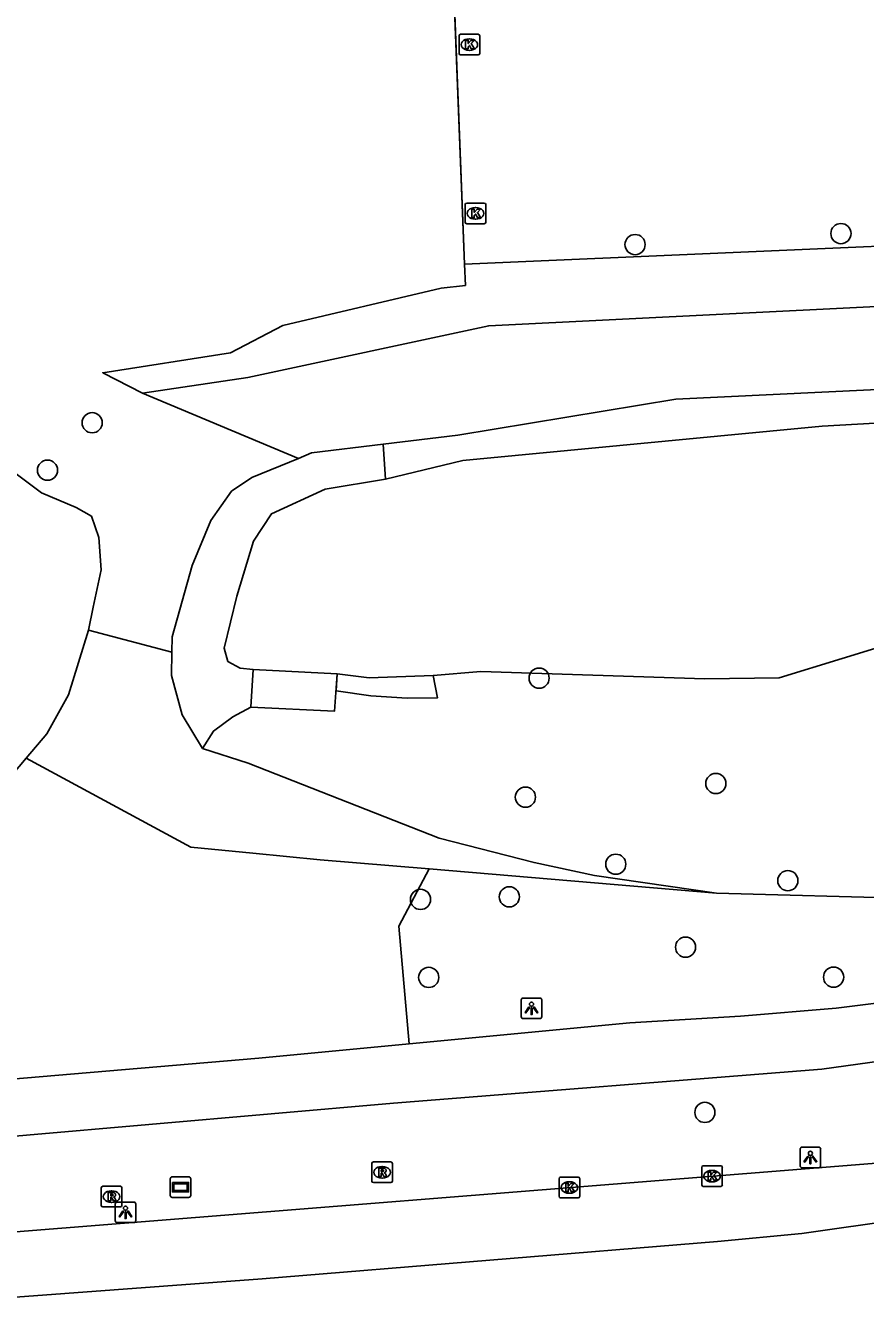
# Model space of a CAD drawing. Extents: x 157793 to 159380, y 380882 to 382313.
# Drawn here: x 158056.4 to 158097.1, y 380899.3 to 380961.3 of the extents above; entities that cross this region are included whole.
import ezdxf

# ---------------------------------------------------------------- set-up
doc = ezdxf.new("R2010")
doc.units = 0
for name, color, linetype in [('IMGEO_Berm_groen', 7, 'Continuous'), ('IMGEO_Boom', 7, 'Continuous'), ('IMGEO_Fietspad_gesloten', 7, 'Continuous'), ('IMGEO_Gemengd_bos', 7, 'Continuous'), ('IMGEO_Grasland_overig', 7, 'Continuous'), ('IMGEO_Groenvoorziening', 7, 'Continuous'), ('IMGEO_Hek', 7, 'Continuous'), ('IMGEO_Kolk', 7, 'Continuous'), ('IMGEO_Lichtpunt', 7, 'Continuous'), ('IMGEO_Plaatsnaambord', 7, 'Continuous'), ('IMGEO_Rijbaan_regionaal_gesloten', 7, 'Continuous'), ('IMGEO_Rioolput', 7, 'Continuous'), ('IMGEO_Terreindeel_gesloten', 7, 'Continuous'), ('IMGEO_Terreindeel_open', 7, 'Continuous'), ('IMGEO_Waterloop', 7, 'Continuous')]:
    doc.layers.add(name, color=color, linetype=linetype)

msp = doc.modelspace()

# ---------------------------------------------------------------- linework, layer by layer
at = {"layer": 'IMGEO_Berm_groen'}
for points in [[(158056.474, 380925.75), (158055.378, 380924.45), (158054.39, 380922.571), (158053.795, 380919.287), (158050.052, 380920.67)], [(158056.474, 380925.75), (158064.458, 380921.448), (158067.458, 380921.152), (158070.72, 380920.83), (158076.009, 380920.383)], [(158089.929, 380919.207), (158099.44, 380918.952), (158110.221, 380919.719), (158118.211, 380920.714)], [(158075.036, 380911.907), (158074.531, 380917.604), (158076.009, 380920.383)], [(158076.009, 380920.383), (158089.929, 380919.207)]]:
    msp.add_lwpolyline(points, dxfattribs=at)
at = {"layer": 'IMGEO_Boom'}
for centre in [(158095.962, 380951.179), (158085.986, 380950.644), (158059.674, 380942.013), (158057.509, 380939.711), (158081.334, 380929.634), (158089.901, 380924.525), (158080.671, 380923.864), (158085.05, 380920.614), (158093.391, 380919.816), (158075.588, 380918.909), (158079.891, 380919.035), (158088.432, 380916.594), (158075.985, 380915.13), (158095.608, 380915.142), (158089.37, 380908.586)]:
    msp.add_circle(centre, 0.489, dxfattribs=at)
at = {"layer": 'IMGEO_Fietspad_gesloten'}
for points in [[(158075.036, 380911.907), (158085.739, 380912.934), (158091.095, 380913.244), (158095.729, 380913.635), (158100.397, 380914.221), (158110.784, 380916.017), (158121.906, 380918.362), (158124.023, 380918.907), (158133.324, 380921.363), (158139.638, 380923.323), (158152.935, 380927.828), (158161.933, 380931.483)], [(158122.131, 380915.409), (158112.546, 380913.459), (158107.011, 380912.441), (158100.74, 380911.468), (158095.037, 380910.687), (158074.281, 380909.04), (158050.54, 380906.97)], [(158050.91, 380909.902), (158053.862, 380910.036), (158067.755, 380911.209), (158075.036, 380911.907)]]:
    msp.add_lwpolyline(points, dxfattribs=at)
at = {"layer": 'IMGEO_Gemengd_bos'}
for points in [[(158077.724, 380949.689), (158117.15, 380951.417), (158135.704, 380956.312), (158141.985, 380957.622), (158161.083, 380966.67), (158182.451, 380978.491), (158196.616, 380987.508)], [(158062.114, 380943.437), (158060.189, 380944.432), (158066.371, 380945.407), (158068.919, 380946.729), (158076.593, 380948.538), (158077.764, 380948.666), (158077.724, 380949.689)], [(158115.376, 380948.812), (158102.866, 380947.897), (158078.891, 380946.713), (158067.223, 380944.211), (158062.114, 380943.437)]]:
    msp.add_lwpolyline(points, dxfattribs=at)
at = {"layer": 'IMGEO_Grasland_overig'}
for points in [[(158055.128, 380940.167), (158057.218, 380938.611), (158058.898, 380937.903), (158059.639, 380937.483), (158059.994, 380936.447), (158060.105, 380934.886), (158059.73, 380933.08), (158059.495, 380931.952)], [(158059.495, 380931.952), (158058.522, 380928.816), (158057.472, 380926.934), (158056.474, 380925.75)]]:
    msp.add_lwpolyline(points, dxfattribs=at)
at = {"layer": 'IMGEO_Groenvoorziening'}
for points in [[(158077.724, 380949.689), (158077.214, 380962.655)], [(158142.751, 380951.274), (158119.398, 380945.055), (158116.448, 380944.635), (158111.887, 380944.307), (158087.965, 380943.153), (158077.4, 380941.407), (158073.771, 380940.978)], [(158062.114, 380943.437), (158069.669, 380940.286)], [(158073.771, 380940.978), (158070.304, 380940.55), (158069.669, 380940.286)], [(158069.669, 380940.286), (158067.416, 380939.351), (158066.427, 380938.695), (158065.431, 380937.278), (158064.526, 380935.096), (158063.551, 380931.636), (158063.535, 380930.894)], [(158063.535, 380930.894), (158059.495, 380931.952)], [(158063.535, 380930.894), (158063.513, 380929.766), (158064.031, 380927.851), (158065.018, 380926.215)], [(158089.929, 380919.207), (158084.027, 380920.074), (158081.093, 380920.692), (158076.498, 380921.878), (158067.236, 380925.505), (158065.018, 380926.215)]]:
    msp.add_lwpolyline(points, dxfattribs=at)
at = {"layer": 'IMGEO_Hek'}
for points in [[(158077.724, 380949.689), (158074.504, 381031.623)], [(158077.764, 380948.666), (158077.724, 380949.689)]]:
    msp.add_lwpolyline(points, dxfattribs=at)
at = {"layer": 'IMGEO_Kolk'}
for p, q in [((158077.453, 380959.913), (158077.453, 380960.765)), ((158077.528, 380960.839), (158078.38, 380960.839)), ((158077.941, 380960.619), (158077.966, 380960.619)), ((158078.454, 380960.765), (158078.454, 380959.913)), ((158078.38, 380959.839), (158077.528, 380959.839)), ((158077.964, 380960.059), (158077.939, 380960.059)), ((158077.751, 380951.732), (158077.751, 380952.584)), ((158077.826, 380952.658), (158078.678, 380952.658)), ((158078.239, 380952.438), (158078.264, 380952.438)), ((158078.752, 380952.584), (158078.752, 380951.732)), ((158078.678, 380951.658), (158077.826, 380951.658)), ((158078.262, 380951.878), (158078.237, 380951.878)), ((158089.213, 380905.071), (158089.213, 380905.923)), ((158089.288, 380905.997), (158090.14, 380905.997)), ((158089.701, 380905.777), (158089.726, 380905.777)), ((158090.214, 380905.923), (158090.214, 380905.071)), ((158082.301, 380904.519), (158082.301, 380905.371)), ((158082.376, 380905.445), (158083.228, 380905.445)), ((158082.789, 380905.225), (158082.814, 380905.225)), ((158083.302, 380905.371), (158083.302, 380904.519)), ((158089.724, 380905.217), (158089.699, 380905.217)), ((158082.812, 380904.665), (158082.787, 380904.665)), ((158090.14, 380904.997), (158089.288, 380904.997)), ((158083.228, 380904.445), (158082.376, 380904.445))]:
    msp.add_line(p, q, dxfattribs=at)
for points in [[(158077.453, 380959.913), (158077.453, 380960.765)], [(158077.528, 380960.839), (158078.38, 380960.839)], [(158077.774, 380960.539), (158077.897, 380960.539), (158077.897, 380960.388), (158078.027, 380960.539), (158078.191, 380960.539), (158078.045, 380960.388), (158078.198, 380960.139), (158078.046, 380960.139), (158077.961, 380960.303), (158077.897, 380960.236), (158077.897, 380960.139), (158077.774, 380960.139), (158077.774, 380960.539)], [(158078.454, 380960.765), (158078.454, 380959.913)], [(158078.38, 380959.839), (158077.528, 380959.839)], [(158077.751, 380951.732), (158077.751, 380952.584)], [(158077.826, 380952.658), (158078.678, 380952.658)], [(158078.072, 380952.358), (158078.195, 380952.358), (158078.195, 380952.207), (158078.325, 380952.358), (158078.489, 380952.358), (158078.343, 380952.207), (158078.496, 380951.958), (158078.344, 380951.958), (158078.259, 380952.122), (158078.195, 380952.055), (158078.195, 380951.958), (158078.072, 380951.958), (158078.072, 380952.358)], [(158078.752, 380952.584), (158078.752, 380951.732)], [(158078.678, 380951.658), (158077.826, 380951.658)], [(158089.213, 380905.071), (158089.213, 380905.923)], [(158089.288, 380905.997), (158090.14, 380905.997)], [(158090.214, 380905.923), (158090.214, 380905.071)], [(158082.301, 380904.519), (158082.301, 380905.371)], [(158082.376, 380905.445), (158083.228, 380905.445)], [(158082.622, 380905.145), (158082.745, 380905.145), (158082.745, 380904.994), (158082.875, 380905.145), (158083.039, 380905.145), (158082.893, 380904.994), (158083.046, 380904.745), (158082.894, 380904.745), (158082.809, 380904.909), (158082.745, 380904.842), (158082.745, 380904.745), (158082.622, 380904.745), (158082.622, 380905.145)], [(158083.302, 380905.371), (158083.302, 380904.519)], [(158089.534, 380905.697), (158089.657, 380905.697), (158089.657, 380905.546), (158089.787, 380905.697), (158089.951, 380905.697), (158089.805, 380905.546), (158089.958, 380905.297), (158089.806, 380905.297), (158089.721, 380905.461), (158089.657, 380905.394), (158089.657, 380905.297), (158089.534, 380905.297), (158089.534, 380905.697)], [(158090.14, 380904.997), (158089.288, 380904.997)], [(158083.228, 380904.445), (158082.376, 380904.445)]]:
    msp.add_lwpolyline(points, dxfattribs=at)
for centre, start, end in [((158077.53, 380960.763), 91.55205, 178.44795), ((158077.53, 380960.763), 91.55205, 178.44795), ((158078.378, 380960.763), 1.55205, 88.44795), ((158078.378, 380960.763), 1.55205, 88.44795), ((158077.53, 380959.915), 181.55205, 268.44795), ((158077.53, 380959.915), 181.55205, 268.44795), ((158078.378, 380959.915), 271.55205, 358.44795), ((158078.378, 380959.915), 271.55205, 358.44795), ((158077.828, 380952.582), 91.55205, 178.44795), ((158077.828, 380952.582), 91.55205, 178.44795), ((158078.676, 380952.582), 1.55205, 88.44795), ((158078.676, 380952.582), 1.55205, 88.44795), ((158077.828, 380951.734), 181.55205, 268.44795), ((158077.828, 380951.734), 181.55205, 268.44795), ((158078.676, 380951.734), 271.55205, 358.44795), ((158078.676, 380951.734), 271.55205, 358.44795), ((158089.29, 380905.921), 91.55205, 178.44795), ((158089.29, 380905.921), 91.55205, 178.44795), ((158090.138, 380905.921), 1.55205, 88.44795), ((158090.138, 380905.921), 1.55205, 88.44795), ((158082.378, 380905.369), 91.55205, 178.44795), ((158082.378, 380905.369), 91.55205, 178.44795), ((158083.226, 380905.369), 1.55205, 88.44795), ((158083.226, 380905.369), 1.55205, 88.44795), ((158082.378, 380904.521), 181.55205, 268.44795), ((158082.378, 380904.521), 181.55205, 268.44795), ((158083.226, 380904.521), 271.55205, 358.44795), ((158083.226, 380904.521), 271.55205, 358.44795), ((158089.29, 380905.073), 181.55205, 268.44795), ((158089.29, 380905.073), 181.55205, 268.44795), ((158090.138, 380905.073), 271.55205, 358.44795), ((158090.138, 380905.073), 271.55205, 358.44795)]:
    msp.add_arc(centre, 0.0765, start, end, dxfattribs=at)
for centre, major_axis, ratio, start_param, end_param in [((158077.94, 380960.339), (-0.387, 0.002), 0.722429, 4.712389, 7.853982), ((158077.965, 380960.339), (-0.39, 0.002), 0.717154, 1.570796, 4.712389), ((158078.238, 380952.158), (-0.387, 0.002), 0.722429, 4.712389, 7.853982), ((158078.263, 380952.158), (-0.39, 0.002), 0.717154, 1.570796, 4.712389), ((158089.7, 380905.497), (-0.387, 0.002), 0.722429, 4.712389, 7.853982), ((158089.725, 380905.497), (-0.39, 0.002), 0.717154, 1.570796, 4.712389), ((158082.788, 380904.945), (-0.387, 0.002), 0.722429, 4.712389, 7.853982), ((158082.813, 380904.945), (-0.39, 0.002), 0.717154, 1.570796, 4.712389)]:
    msp.add_ellipse(centre, major_axis=major_axis, ratio=ratio, start_param=start_param, end_param=end_param, dxfattribs=at)
at = {"layer": 'IMGEO_Lichtpunt'}
for p, q in [((158080.468, 380914.034), (158080.468, 380913.227)), ((158080.468, 380914.034), (158080.468, 380913.227)), ((158081.37, 380914.129), (158080.562, 380914.129)), ((158081.37, 380914.129), (158080.562, 380914.129)), ((158081.464, 380913.227), (158081.464, 380914.034)), ((158081.464, 380913.227), (158081.464, 380914.034)), ((158080.562, 380913.133), (158081.37, 380913.133)), ((158080.562, 380913.133), (158081.37, 380913.133)), ((158093.984, 380906.806), (158093.984, 380905.999)), ((158093.984, 380906.806), (158093.984, 380905.999)), ((158094.886, 380906.901), (158094.078, 380906.901)), ((158094.886, 380906.901), (158094.078, 380906.901)), ((158094.98, 380905.999), (158094.98, 380906.806)), ((158094.98, 380905.999), (158094.98, 380906.806)), ((158094.078, 380905.905), (158094.886, 380905.905)), ((158094.078, 380905.905), (158094.886, 380905.905)), ((158060.791, 380904.146), (158060.791, 380903.339)), ((158060.791, 380904.146), (158060.791, 380903.339)), ((158061.693, 380904.241), (158060.885, 380904.241)), ((158061.693, 380904.241), (158060.885, 380904.241)), ((158061.787, 380903.339), (158061.787, 380904.146)), ((158061.787, 380903.339), (158061.787, 380904.146)), ((158060.885, 380903.245), (158061.693, 380903.245)), ((158060.885, 380903.245), (158061.693, 380903.245))]:
    msp.add_line(p, q, dxfattribs=at)
for points in [[(158080.842, 380913.698), (158080.881, 380913.67), (158080.693, 380913.408), (158080.655, 380913.435), (158080.842, 380913.698)], [(158080.944, 380913.65), (158080.991, 380913.65), (158080.991, 380913.328), (158080.944, 380913.328), (158080.944, 380913.65)], [(158081.054, 380913.67), (158081.092, 380913.697), (158081.279, 380913.435), (158081.24, 380913.407), (158081.054, 380913.67)], [(158094.358, 380906.47), (158094.397, 380906.442), (158094.209, 380906.18), (158094.171, 380906.207), (158094.358, 380906.47)], [(158094.46, 380906.422), (158094.507, 380906.422), (158094.507, 380906.1), (158094.46, 380906.1), (158094.46, 380906.422)], [(158094.57, 380906.442), (158094.608, 380906.469), (158094.795, 380906.207), (158094.756, 380906.179), (158094.57, 380906.442)], [(158061.165, 380903.81), (158061.204, 380903.782), (158061.016, 380903.52), (158060.978, 380903.547), (158061.165, 380903.81)], [(158061.267, 380903.762), (158061.314, 380903.762), (158061.314, 380903.44), (158061.267, 380903.44), (158061.267, 380903.762)], [(158061.377, 380903.782), (158061.415, 380903.809), (158061.602, 380903.547), (158061.563, 380903.519), (158061.377, 380903.782)]]:
    msp.add_lwpolyline(points, dxfattribs=at)
for centre in [(158080.967, 380913.832), (158094.483, 380906.604), (158061.29, 380903.944)]:
    msp.add_circle(centre, 0.0994, dxfattribs=at)
for centre, start, end in [((158080.562, 380914.034), 90, 180), ((158080.562, 380914.034), 90, 180), ((158081.37, 380914.034), 0, 90), ((158081.37, 380914.034), 0, 90), ((158080.562, 380913.227), 180, 270), ((158080.562, 380913.227), 180, 270), ((158081.37, 380913.227), 270, 0), ((158081.37, 380913.227), 270, 360), ((158094.078, 380906.806), 90, 180), ((158094.078, 380906.806), 90, 180), ((158094.886, 380906.806), 0, 90), ((158094.886, 380906.806), 0, 90), ((158094.078, 380905.999), 180, 270), ((158094.078, 380905.999), 180, 270), ((158094.886, 380905.999), 270, 0), ((158094.886, 380905.999), 270, 360), ((158060.885, 380904.146), 90, 180), ((158060.885, 380904.146), 90, 180), ((158061.693, 380904.146), 0, 90), ((158061.693, 380904.146), 0, 90), ((158060.885, 380903.339), 180, 270), ((158060.885, 380903.339), 180, 270), ((158061.693, 380903.339), 270, 0), ((158061.693, 380903.339), 270, 360)]:
    msp.add_arc(centre, 0.0946, start, end, dxfattribs=at)
at = {"layer": 'IMGEO_Plaatsnaambord'}
for p, q in [((158063.459, 380904.564), (158063.459, 380905.364)), ((158063.459, 380905.364), (158063.459, 380904.564)), ((158063.559, 380905.464), (158064.349, 380905.464)), ((158064.349, 380905.464), (158063.559, 380905.464)), ((158064.449, 380905.364), (158064.449, 380904.564)), ((158064.449, 380904.564), (158064.449, 380905.364)), ((158064.349, 380904.464), (158063.559, 380904.464)), ((158063.559, 380904.464), (158064.349, 380904.464))]:
    msp.add_line(p, q, dxfattribs=at)
for points in [[(158063.56, 380905.196), (158064.348, 380905.196), (158064.348, 380904.732), (158063.56, 380904.732), (158063.56, 380905.196)], [(158063.625, 380905.131), (158063.625, 380904.797), (158064.283, 380904.797), (158064.283, 380905.131), (158063.625, 380905.131)]]:
    msp.add_lwpolyline(points, dxfattribs=at)
for centre, start, end in [((158063.559, 380905.364), 90, 180), ((158063.559, 380905.364), 90, 180), ((158064.349, 380905.364), 0, 90), ((158064.349, 380905.364), 360, 90), ((158063.559, 380904.564), 180, 270), ((158063.559, 380904.564), 180, 270), ((158064.349, 380904.564), 270, 0), ((158064.349, 380904.564), 270, 0)]:
    msp.add_arc(centre, 0.1, start, end, dxfattribs=at)
at = {"layer": 'IMGEO_Rijbaan_regionaal_gesloten'}
for points in [[(158130.338, 380912.13), (158122.517, 380910.343), (158111.169, 380908.019), (158104.819, 380907.025), (158098.287, 380906.181), (158051.303, 380902.432), (158050.892, 380902.546)], [(158130.338, 380912.13), (158121.81, 380909.576), (158106.489, 380905.165), (158102.675, 380904.203), (158098.944, 380903.407), (158094.069, 380902.711), (158089.973, 380902.329), (158067.919, 380900.522), (158051.161, 380899.279)]]:
    msp.add_lwpolyline(points, dxfattribs=at)
at = {"layer": 'IMGEO_Rioolput'}
for p, q in [((158073.226, 380905.256), (158073.226, 380906.108)), ((158073.301, 380906.182), (158074.153, 380906.182)), ((158073.714, 380905.962), (158073.739, 380905.962)), ((158074.227, 380906.108), (158074.227, 380905.256)), ((158074.153, 380905.182), (158073.301, 380905.182)), ((158073.737, 380905.402), (158073.712, 380905.402)), ((158060.113, 380904.079), (158060.113, 380904.931)), ((158060.188, 380905.005), (158061.04, 380905.005)), ((158060.601, 380904.785), (158060.626, 380904.785)), ((158061.114, 380904.931), (158061.114, 380904.079)), ((158061.04, 380904.005), (158060.188, 380904.005)), ((158060.624, 380904.225), (158060.599, 380904.225))]:
    msp.add_line(p, q, dxfattribs=at)
for points in [[(158073.226, 380905.256), (158073.226, 380906.108)], [(158073.301, 380906.182), (158074.153, 380906.182)], [(158073.815, 380905.88), (158073.563, 380905.882), (158073.563, 380905.482)], [(158073.741, 380905.801), (158073.687, 380905.801), (158073.687, 380905.72)], [(158073.687, 380905.72), (158073.739, 380905.72)], [(158074.227, 380906.108), (158074.227, 380905.256)], [(158074.153, 380905.182), (158073.301, 380905.182)], [(158073.563, 380905.482), (158073.687, 380905.482), (158073.687, 380905.644), (158073.698, 380905.644)], [(158073.745, 380905.615), (158073.816, 380905.482), (158073.956, 380905.482), (158073.891, 380905.608)], [(158060.113, 380904.079), (158060.113, 380904.931)], [(158060.188, 380905.005), (158061.04, 380905.005)], [(158060.702, 380904.703), (158060.45, 380904.705), (158060.45, 380904.305)], [(158060.45, 380904.305), (158060.574, 380904.305), (158060.574, 380904.467), (158060.585, 380904.467)], [(158060.628, 380904.624), (158060.574, 380904.624), (158060.574, 380904.543)], [(158060.574, 380904.543), (158060.626, 380904.543)], [(158061.114, 380904.931), (158061.114, 380904.079)], [(158061.04, 380904.005), (158060.188, 380904.005)], [(158060.632, 380904.438), (158060.703, 380904.305), (158060.843, 380904.305), (158060.778, 380904.431)]]:
    msp.add_lwpolyline(points, dxfattribs=at)
for centre, radius, start, end in [((158073.303, 380906.106), 0.0765, 91.55205, 178.44795), ((158073.303, 380906.106), 0.0765, 91.55205, 178.44795), ((158073.723, 380905.909), 0.19, 274.7715, 282.96867), ((158073.747, 380905.705), 0.0964, 77.00612, 93.18647), ((158073.761, 380905.762), 0.0378, 276.66336, 79.67722), ((158073.814, 380905.77), 0.109, 350.36119, 89.41601), ((158073.812, 380905.77), 0.112, 277.58423, 350.98172), ((158074.151, 380906.106), 0.0765, 1.55205, 88.44795), ((158074.151, 380906.106), 0.0765, 1.55205, 88.44795), ((158073.303, 380905.258), 0.0765, 181.55205, 268.44795), ((158073.303, 380905.258), 0.0765, 181.55205, 268.44795), ((158073.697, 380905.591), 0.0533, 26.02933, 88.69889), ((158073.796, 380905.555), 0.108, 29.51342, 73.79051), ((158074.151, 380905.258), 0.0765, 271.55205, 358.44795), ((158074.151, 380905.258), 0.0765, 271.55205, 358.44795), ((158060.19, 380904.929), 0.0765, 91.55205, 178.44795), ((158060.19, 380904.929), 0.0765, 91.55205, 178.44795), ((158060.584, 380904.414), 0.0533, 26.02933, 88.69889), ((158060.61, 380904.732), 0.19, 274.7715, 282.96867), ((158060.634, 380904.528), 0.0964, 77.00612, 93.18647), ((158060.648, 380904.585), 0.0378, 276.66336, 79.67722), ((158060.701, 380904.593), 0.109, 350.36119, 89.41601), ((158060.699, 380904.593), 0.112, 277.58423, 350.98172), ((158060.683, 380904.378), 0.108, 29.51342, 73.79051), ((158061.038, 380904.929), 0.0765, 1.55205, 88.44795), ((158061.038, 380904.929), 0.0765, 1.55205, 88.44795), ((158060.19, 380904.081), 0.0765, 181.55205, 268.44795), ((158060.19, 380904.081), 0.0765, 181.55205, 268.44795), ((158061.038, 380904.081), 0.0765, 271.55205, 358.44795), ((158061.038, 380904.081), 0.0765, 271.55205, 358.44795)]:
    msp.add_arc(centre, radius, start, end, dxfattribs=at)
for centre, major_axis, ratio, start_param, end_param in [((158073.713, 380905.682), (-0.387, 0.002), 0.722429, 4.712389, 7.853982), ((158073.738, 380905.682), (-0.39, 0.002), 0.717154, 1.570796, 4.712389), ((158060.6, 380904.505), (-0.387, 0.002), 0.722429, 4.712389, 7.853982), ((158060.625, 380904.505), (-0.39, 0.002), 0.717154, 1.570796, 4.712389)]:
    msp.add_ellipse(centre, major_axis=major_axis, ratio=ratio, start_param=start_param, end_param=end_param, dxfattribs=at)
at = {"layer": 'IMGEO_Terreindeel_gesloten'}
for points in [[(158073.896, 380939.276), (158073.771, 380940.978)], [(158067.47, 380930.055), (158067.359, 380928.226)], [(158071.553, 380929.847), (158071.5, 380929.023), (158073.185, 380928.777), (158074.948, 380928.663), (158076.414, 380928.684), (158076.204, 380929.76)], [(158065.018, 380926.215), (158065.559, 380927.068), (158066.496, 380927.754), (158067.359, 380928.226)]]:
    msp.add_lwpolyline(points, dxfattribs=at)
at = {"layer": 'IMGEO_Terreindeel_open'}
msp.add_lwpolyline([(158067.359, 380928.226), (158071.418, 380928.026), (158071.553, 380929.847)], dxfattribs=at)
at = {"layer": 'IMGEO_Waterloop'}
for points in [[(158143.186, 380950.032), (158136.058, 380947.797), (158122.533, 380944.381), (158114.752, 380942.961), (158095.053, 380941.838), (158077.633, 380940.181), (158073.896, 380939.276)], [(158067.47, 380930.055), (158066.839, 380930.111), (158066.249, 380930.442), (158066.078, 380931.092), (158066.692, 380933.61), (158067.489, 380936.267), (158068.359, 380937.604), (158070.963, 380938.799), (158073.896, 380939.276)], [(158076.204, 380929.76), (158078.513, 380929.948), (158089.361, 380929.592), (158092.968, 380929.655), (158099.072, 380931.516), (158101.787, 380932.124), (158103.77, 380932.058), (158105.701, 380931.775), (158108.559, 380930.895), (158110.88, 380930.201), (158113.162, 380930.031), (158114.979, 380930.526), (158117.949, 380931.576), (158121.502, 380932.881), (158124.255, 380933.481), (158126.791, 380933.76), (158136.853, 380935.482), (158141.776, 380936.608)], [(158071.553, 380929.847), (158067.47, 380930.055)], [(158076.204, 380929.76), (158073.095, 380929.647), (158071.553, 380929.847)]]:
    msp.add_lwpolyline(points, dxfattribs=at)

doc.saveas('drawing.dxf')
